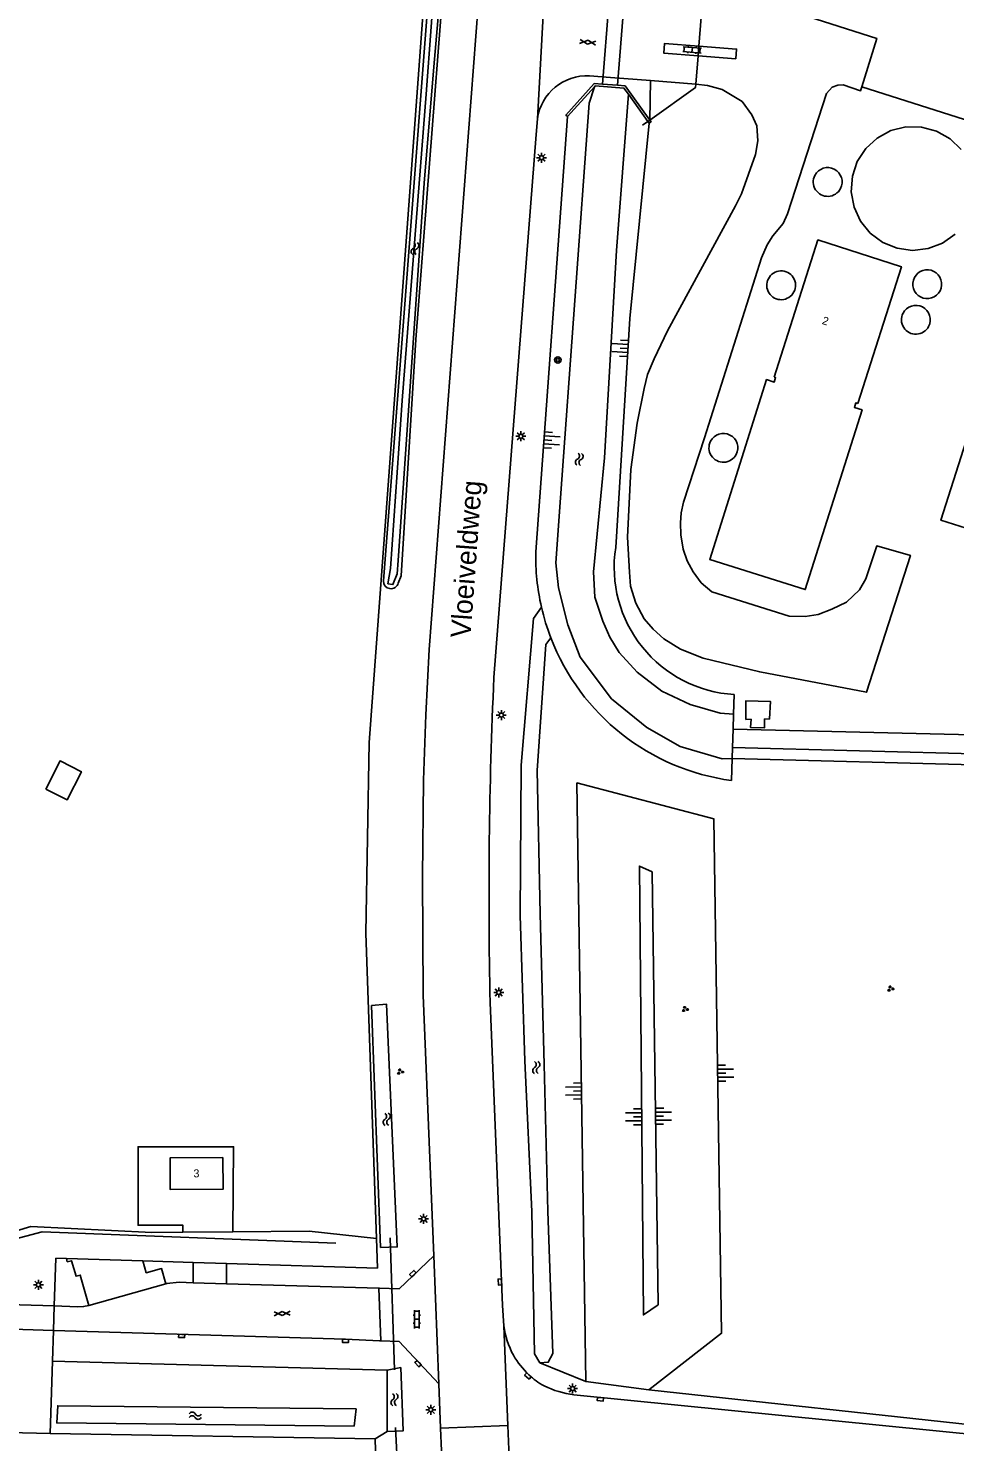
# Model space of a CAD drawing. Extents: x 130998 to 133001, y 398999 to 403002.
# Drawn here: x 132565.4 to 132681.1, y 401151.4 to 401328 of the extents above; entities that cross this region are included whole.
import ezdxf

# ---------------------------------------------------------------- set-up
doc = ezdxf.new("R2010")
doc.units = 0
for name, color, linetype in [('gg-afsc-hekwerk', 7, 'Continuous'), ('gg-afsc-muur', 7, 'Continuous'), ('gg-anno-huisnummerreeks BGT', 7, 'Continuous'), ('gg-anno-openbare ruimte label', 7, 'Continuous'), ('gg-bbg-bijgebouw', 7, 'Continuous'), ('gg-bbg-hoofdgebouw', 7, 'Continuous'), ('gg-bbg-opslagtank', 7, 'Continuous'), ('gg-knt-BGT kruinlijn', 7, 'Continuous'), ('gg-knt-bovenkant onderkant talud', 7, 'Continuous'), ('gg-knt-bronhoudergrens', 7, 'Continuous'), ('gg-knt-verharding', 7, 'Continuous'), ('gg-kntw-bovenkant insteek waterloop', 7, 'Continuous'), ('gg-kntw-greppel-droge sloot', 7, 'Continuous'), ('gg-kntw-midden sloot', 7, 'Continuous'), ('gg-kntw-waterlijn', 7, 'Continuous'), ('gg-kwrk-betonelement', 7, 'Continuous'), ('gg-kwrk-duiker nz buis', 7, 'Continuous'), ('gg-kwrk-duiker nz vlak', 7, 'Continuous'), ('gg-kwrk-uitstroombak niveau min 01', 7, 'Continuous'), ('gt-grn-groengrens', 7, 'Continuous'), ('gt-grn-groengrens NZ', 7, 'Continuous'), ('gt-grn-weggrens', 7, 'Continuous'), ('gt-symb-boom', 7, 'Continuous'), ('gt-symb-gesloten verharding', 7, 'Continuous'), ('gt-symb-groenvak', 7, 'Continuous'), ('gt-symb-klinker verharding', 7, 'Continuous'), ('gt-symb-kolk', 7, 'Continuous'), ('gt-symb-lichtmast', 7, 'Continuous'), ('gt-symb-talud symbool', 7, 'Continuous'), ('gt-symb-watersymbool', 7, 'Continuous'), ('gx-grn-maaiveld', 7, 'Continuous')]:
    doc.layers.add(name, color=color, linetype=linetype)

# ---------------------------------------------------------------- blocks, each defined once
blk = doc.blocks.new('gt0-KL1')
at = {"layer": 'gt-symb-klinker verharding'}
for p, q in [((-1.15, 0.3), (1.15, 0.3)), ((-1, -0.3), (-1, 0.3)), ((-0.5, 0.3), (-0.5, 0.45)), ((0, -0.3), (0, 0.3)), ((0.5, 0.3), (0.5, 0.45)), ((1, -0.3), (1, 0.3)), ((-1.15, -0.3), (1.15, -0.3)), ((-0.5, -0.45), (-0.5, -0.3)), ((0.5, -0.45), (0.5, -0.3))]:
    blk.add_line(p, q, dxfattribs=at)
blk = doc.blocks.new('gt0-TALUD_1')
at = {"layer": 'gt-symb-talud symbool'}
for p, q in [((-1, -1), (-1, 0)), ((-0.5, -2), (-0.5, 0)), ((0, -1), (0, 0)), ((0.5, -2), (0.5, 0)), ((1, -1), (1, 0))]:
    blk.add_line(p, q, dxfattribs=at)
blk = doc.blocks.new('gt0-GRVAK')
at = {"layer": 'gt-symb-groenvak'}
for p, q in [((-0.11, 0.19), (-0.23, 0.24)), ((-0.18, 0.15), (0.09, 0.15)), ((-0.09, 0.21), (-0.16, 0.32)), ((-0.05, 0.21), (-0.05, 0.39)), ((0, 0.21), (0.06, 0.32)), ((0.01, 0.19), (0.13, 0.24)), ((0.26, -0.05), (0.2, 0.06)), ((0.3, -0.05), (0.3, 0.13)), ((0.35, -0.05), (0.41, 0.06)), ((-0.24, -0.23), (-0.36, -0.18)), ((-0.32, -0.26), (-0.05, -0.26)), ((-0.23, -0.21), (-0.29, -0.09)), ((-0.18, -0.2), (-0.18, -0.02)), ((-0.14, -0.21), (-0.07, -0.09)), ((-0.12, -0.23), (0, -0.18)), ((0.24, -0.07), (0.12, -0.02)), ((0.17, -0.11), (0.44, -0.11)), ((0.37, -0.07), (0.49, -0.02))]:
    blk.add_line(p, q, dxfattribs=at)
blk = doc.blocks.new('gt0-LMAST')
at = {"layer": 'gt-symb-lichtmast'}
for p, q in [((-0.18, 0.17), (-0.45, 0.44)), ((-0.01, 0.25), (-0.01, 0.62)), ((0.17, 0.17), (0.44, 0.44)), ((-0.26, 0), (-0.63, 0)), ((-0.18, -0.18), (-0.45, -0.45)), ((-0.01, -0.25), (-0.01, -0.63)), ((0.44, -0.45), (0.17, -0.18)), ((0.24, 0), (0.62, 0))]:
    blk.add_line(p, q, dxfattribs=at)
blk.add_circle((-0.01, 0), 0.25, dxfattribs=at)
blk = doc.blocks.new('gt0-WA')
at = {"layer": 'gt-symb-watersymbool'}
for centre, start, end in [((-0.32, 0.02), 28.0725, 151.9275), ((0.43, 0.42), 208.0725, 331.9275), ((-0.32, -0.43), 28.0725, 151.9275), ((0.43, -0.03), 208.0725, 331.9275)]:
    blk.add_arc(centre, 0.425, start, end, dxfattribs=at)
blk = doc.blocks.new('gt0-BOOM')
at = {"layer": 'gt-symb-boom'}
for radius in [0.4, 0.2]:
    blk.add_circle((0, 0), radius, dxfattribs=at)
blk = doc.blocks.new('gt0-GESVH1')
at = {"layer": 'gt-symb-gesloten verharding'}
for p, q in [((-0.99, -0.26), (0.01, 0.24)), ((0.01, -0.26), (-0.99, 0.24)), ((0.01, 0.24), (1.01, -0.26)), ((1.01, 0.24), (0.01, -0.26))]:
    blk.add_line(p, q, dxfattribs=at)
blk = doc.blocks.new('gt0-KOLK')
at = {"layer": 'gt-symb-kolk'}
blk.add_lwpolyline([(0, 0), (0.37, 0), (0.37, 0.4), (-0.38, 0.4), (-0.38, 0), (0, 0)], dxfattribs=at)

msp = doc.modelspace()

# ---------------------------------------------------------------- linework, layer by layer
at = {"layer": 'gg-afsc-hekwerk'}
for p, q in [((132649.41, 401329.43), (132649.11, 401325.81)), ((132649.11, 401325.81), (132649.02, 401324.61)), ((132649.02, 401324.61), (132648.73, 401321.07)), ((132642.76, 401316.41), (132642.1, 401315.94)), ((132643, 401316.58), (132642.76, 401316.41)), ((132653.29, 401236.79), (132704.03, 401235.5)), ((132568.79, 401174.36), (132568.6, 401168.41)), ((132568.79, 401174.36), (132570.14, 401174.32)), ((132570.14, 401174.32), (132579.68, 401174.03)), ((132579.68, 401174.03), (132585.95, 401173.84)), ((132590.12, 401173.72), (132585.95, 401173.84)), ((132568.6, 401168.41), (132568.5, 401165.35)), ((132568.5, 401165.35), (132568.38, 401161.49)), ((132568.38, 401161.49), (132568.1, 401152.49)), ((132568.1, 401152.49), (132608.7, 401151.8)), ((132608.7, 401151.8), (132609.31, 401130.11))]:
    msp.add_line(p, q, dxfattribs=at)
for points in [[(132624.29, 401460.53), (132607.95, 401238.8), (132607.51, 401214.97), (132608.85, 401176.85)], [(132648.73, 401321.07), (132648.69, 401320.63), (132643, 401316.58)], [(132648.73, 401321.07), (132648.69, 401320.63), (132643, 401316.58)], [(132608.85, 401176.85), (132608.98, 401173.14), (132590.12, 401173.72)], [(132568.1, 401152.49), (132204.68, 401161.24), (132195.12, 401163.52)], [(132568.1, 401152.49), (132204.68, 401161.24), (132195.12, 401163.52)]]:
    msp.add_lwpolyline(points, dxfattribs=at)
at = {"layer": 'gg-afsc-muur'}
for p, q in [((132636.07, 401320.72), (132632.7, 401317.02)), ((132637.09, 401321.06), (132638.94, 401320.93)), ((132642.76, 401316.41), (132640.32, 401319.81)), ((132642.92, 401316.19), (132642.76, 401316.41))]:
    msp.add_line(p, q, dxfattribs=at)
for points in [[(132632.7, 401317.02), (132632.49, 401317.2), (132636.06, 401321.13), (132637.09, 401321.06)], [(132640.32, 401319.81), (132639.77, 401320.57), (132636.18, 401320.84), (132636.07, 401320.72)], [(132638.94, 401320.93), (132639.91, 401320.86), (132643, 401316.58)], [(132643, 401316.58), (132643.16, 401316.36), (132642.92, 401316.19)]]:
    msp.add_lwpolyline(points, dxfattribs=at)
at = {"layer": 'gg-bbg-bijgebouw'}
for points in [[(132681.13, 401302.33), (132679.55, 401301.21), (132677.74, 401300.51), (132675.81, 401300.28), (132673.89, 401300.55), (132672.09, 401301.28), (132670.53, 401302.43), (132669.31, 401303.94), (132668.5, 401305.7), (132668.15, 401307.61), (132668.29, 401309.55), (132668.91, 401311.39), (132669.96, 401313.02), (132671.39, 401314.33), (132673.1, 401315.25), (132674.99, 401315.71), (132676.93, 401315.7), (132678.8, 401315.2), (132680.49, 401314.24), (132681.89, 401312.9)], [(132727.23, 401259.51), (132708.44, 401265.34), (132711.29, 401274.55), (132708.29, 401275.58), (132703.06, 401259.07), (132679.36, 401266.58), (132685.61, 401286.29), (132709.31, 401278.79), (132709.14, 401278.26), (132712.25, 401277.23), (132715.02, 401286.11), (132733.9, 401280.14), (132727.23, 401259.51)]]:
    msp.add_lwpolyline(points, dxfattribs=at)
at = {"layer": 'gg-bbg-hoofdgebouw'}
for points in [[(132668.97, 401281.15), (132674.41, 401298.25), (132663.99, 401301.6), (132658.52, 401284.45)], [(132658.52, 401284.45), (132658.71, 401284.39), (132658.53, 401283.84), (132657.58, 401284.14), (132650.48, 401261.69), (132662.4, 401257.92), (132669.5, 401280.36), (132668.54, 401280.67), (132668.72, 401281.23), (132668.97, 401281.15)], [(132589.68, 401186.95), (132589.69, 401182.99), (132583.11, 401182.95), (132583.09, 401186.92), (132589.68, 401186.95)]]:
    msp.add_lwpolyline(points, dxfattribs=at)
at = {"layer": 'gg-bbg-opslagtank'}
for centre, start, end in [((132665.21, 401308.84), 152.6789, 332.7494), ((132665.21, 401308.84), 332.7347, 152.6936), ((132659.4, 401295.93), 332.7081, 152.7202), ((132677.64, 401296.07), 152.7357, 332.6926), ((132677.64, 401296.07), 332.721, 152.7073), ((132659.4, 401295.93), 152.6935, 332.7348), ((132676.22, 401291.62), 332.721, 152.7073), ((132676.22, 401291.62), 152.6927, 332.7356), ((132652.18, 401275.62), 332.7347, 152.6936), ((132652.18, 401275.62), 152.6789, 332.7494)]:
    msp.add_arc(centre, 1.8, start, end, dxfattribs=at)
at = {"layer": 'gg-knt-BGT kruinlijn'}
msp.add_lwpolyline([(132643.29, 401222.63), (132641.7, 401223.36), (132642.2, 401167.28), (132644.05, 401168.55), (132643.29, 401222.63)], dxfattribs=at)
at = {"layer": 'gg-knt-bovenkant onderkant talud'}
msp.add_line((132635, 401158.95), (132642.88, 401157.93), dxfattribs=at)
msp.add_lwpolyline([(132642.88, 401157.93), (132651.95, 401164.99), (132650.99, 401229.26), (132633.88, 401233.76), (132635, 401158.95)], dxfattribs=at)
at = {"layer": 'gg-knt-bronhoudergrens'}
msp.add_line((132590.9, 401177.67), (132584.68, 401177.62), dxfattribs=at)
for points in [[(132584.68, 401177.62), (132584.68, 401178.49), (132579.08, 401178.49), (132579.08, 401188.29), (132591, 401188.29), (132590.9, 401177.67)], [(132608.85, 401176.85), (132600.44, 401177.74), (132590.9, 401177.67)]]:
    msp.add_lwpolyline(points, dxfattribs=at)
at = {"layer": 'gg-knt-verharding'}
for p, q in [((132635.46, 401322.11), (132638.08, 401321.91)), ((132638.08, 401321.91), (132643.07, 401321.52)), ((132643.07, 401321.52), (132648.73, 401321.07)), ((132628.81, 401314.78), (132628.95, 401316.73)), ((132623.52, 401246.93), (132628.81, 401314.78)), ((132614.68, 401207.22), (132616, 401174.65)), ((132624.59, 401168.45), (132623.06, 401206.32)), ((132585.95, 401171.31), (132585.95, 401173.84)), ((132590.11, 401171.18), (132590.12, 401173.72)), ((132616, 401174.65), (132616.64, 401158.69)), ((132572.95, 401168.48), (132582.56, 401171.17)), ((132585.95, 401171.31), (132590.11, 401171.18)), ((132590.11, 401171.18), (132609.13, 401170.61)), ((132609.13, 401170.61), (132609.42, 401164.05)), ((132609.13, 401170.61), (132609.24, 401170.61)), ((132624.75, 401165.93), (132624.59, 401168.45)), ((132609.24, 401164.06), (132609.42, 401164.05)), ((132616.64, 401158.69), (132616.86, 401153.14)), ((132777.97, 401142.94), (132633.51, 401157.3)), ((132616.86, 401153.14), (132617.73, 401131.74))]:
    msp.add_line(p, q, dxfattribs=at)
for points in [[(132621.57, 401330.89), (132615.45, 401250.42), (132615.04, 401242.25), (132614.74, 401234.08), (132614.6, 401222.02), (132614.68, 401207.22)], [(132649.02, 401324.61), (132644.73, 401324.95), (132644.84, 401326.15), (132649.11, 401325.81)], [(132649.11, 401325.81), (132653.83, 401325.44), (132653.73, 401324.24), (132649.02, 401324.61)], [(132572.95, 401168.48), (132571.86, 401172.27), (132571.33, 401172.12), (132570.78, 401174.06), (132570.24, 401173.93), (132570.14, 401174.32)], [(132582.56, 401171.17), (132582.01, 401173.08), (132580.1, 401172.55), (132579.68, 401174.03)], [(132609.24, 401170.61), (132611.67, 401170.53), (132616, 401174.65)], [(132582.56, 401171.17), (132582.69, 401171.2), (132584.21, 401171.36), (132585.95, 401171.31)], [(132568.6, 401168.41), (132571.5, 401168.31), (132572.27, 401168.32), (132572.95, 401168.48)], [(132568.5, 401165.35), (132604.99, 401164.24), (132609.24, 401164.06)], [(132609.42, 401164.05), (132611.7, 401163.95), (132616.64, 401158.69)]]:
    msp.add_lwpolyline(points, dxfattribs=at)
for centre, radius, start, end in [((132635.17, 401315.84), 6.28, 87.3567, 171.8445), ((133229.55, 401219.73), 606.64, 177.42983, 181.2667), ((132635.65, 401167.48), 11.01, 188.1137, 208.3055), ((132634.68, 401167.19), 10.02, 209.4473, 227.35), ((132632.63, 401164.33), 6.54, 223.6241, 244.3605), ((132635.09, 401169.04), 11.85, 243.4875, 262.3742)]:
    msp.add_arc(centre, radius, start, end, dxfattribs=at)
at = {"layer": 'gg-kntw-bovenkant insteek waterloop'}
for p, q in [((132632.7, 401317.02), (132628.76, 401262.63)), ((132653.53, 401244.8), (132653.46, 401242.34)), ((132653.46, 401242.34), (132653.4, 401240.48)), ((132653.4, 401240.48), (132653.33, 401238.2)), ((132653.21, 401234.06), (132653.29, 401236.79)), ((132653.33, 401238.2), (132653.29, 401236.79))]:
    msp.add_line(p, q, dxfattribs=at)
for points in [[(132625.54, 401475.85), (132624.51, 401451.91), (132618.79, 401377.21), (132612.06, 401289.26), (132609.72, 401258.99)], [(132627.55, 401475.84), (132626.46, 401451.75), (132620.6, 401377.16), (132613.78, 401289.17), (132611.93, 401259.64), (132611.57, 401258.72)], [(132642.92, 401316.19), (132640.5, 401291.8), (132638.74, 401263.17)]]:
    msp.add_lwpolyline(points, dxfattribs=at)
for centre, radius, start, end in [((132656.98, 401262.01), 28.23, 178.7371, 192.868), ((132654.49, 401260.72), 15.95, 171.1405, 266.5342), ((132610.66, 401258.96), 0.941, 178.1576, 345.0535), ((132656.94, 401262), 28.19, 201.0427, 262.3918)]:
    msp.add_arc(centre, radius, start, end, dxfattribs=at)
at = {"layer": 'gg-kntw-greppel-droge sloot'}
for p, q in [((132610.18, 401152.73), (132610.21, 401160.37)), ((132610.21, 401160.37), (132611.91, 401160.7))]:
    msp.add_line(p, q, dxfattribs=at)
for points in [[(132629.26, 401161.32), (132628.6, 401162.42), (132628.25, 401180.2), (132627.4, 401199.02), (132626.81, 401217.18), (132626.93, 401235.98), (132628.45, 401254.32), (132629.46, 401255.72)], [(132630.63, 401251.88), (132629.99, 401251.06), (132628.93, 401235.32), (132629.3, 401217.4), (132629.82, 401198.56), (132630.25, 401180.25), (132630.89, 401162.45), (132630.3, 401161.37), (132629.26, 401161.32)], [(132608.25, 401205.95), (132610.09, 401206.12), (132611.46, 401175.78), (132609.36, 401175.73), (132608.25, 401205.95)], [(132611.91, 401160.7), (132612.19, 401152.82), (132610.18, 401152.73)], [(132606.3, 401155.55), (132606.05, 401153.39), (132568.92, 401153.79), (132569.04, 401155.94), (132606.3, 401155.55)]]:
    msp.add_lwpolyline(points, dxfattribs=at)
msp.add_arc((132656.95, 401262.01), 28.2, 192.8905, 201.0547, dxfattribs=at)
at = {"layer": 'gg-kntw-midden sloot'}
msp.add_lwpolyline([(132503.43, 401174.96), (132547.14, 401172.38), (132567.11, 401177.67), (132603.77, 401176.26)], dxfattribs=at)
at = {"layer": 'gg-kntw-waterlijn'}
for points in [[(132617.29, 401338.09), (132616.03, 401323.23), (132614.8, 401308.69), (132611.55, 401261.54), (132611.44, 401259.87), (132610.91, 401258.53), (132610.28, 401258.64), (132610.6, 401260.53), (132612.08, 401281.54), (132615.06, 401319.82), (132618.17, 401361.93)], [(132636.07, 401320.72), (132635.4, 401318.68), (132631.85, 401269.39), (132631.27, 401261.27), (132631.58, 401258.14), (132632.74, 401253.5), (132634.3, 401249.48), (132638.22, 401244.25), (132642.63, 401240.69), (132646.78, 401238.32), (132652.04, 401236.76), (132653.29, 401236.79)], [(132640.32, 401319.81), (132638.85, 401300.26), (132637.35, 401274.38), (132635.95, 401260.15), (132636.12, 401256.98), (132637.14, 401253.98), (132638.01, 401251.95), (132639.15, 401250.06), (132641.41, 401247.6), (132644.51, 401245.23), (132648.03, 401243.54), (132651.8, 401242.49), (132653.46, 401242.34)]]:
    msp.add_lwpolyline(points, dxfattribs=at)
at = {"layer": 'gg-kwrk-betonelement'}
msp.add_lwpolyline([(132567.58, 401232.99), (132569.35, 401236.5), (132572, 401235.16), (132570.23, 401231.65), (132567.58, 401232.99)], dxfattribs=at)
at = {"layer": 'gg-kwrk-duiker nz buis'}
for p, q in [((132611.09, 401160.42), (132610.57, 401176.91)), ((132611.23, 401153.22), (132612.71, 401124.76))]:
    msp.add_line(p, q, dxfattribs=at)
at = {"layer": 'gg-kwrk-duiker nz vlak'}
for p, q in [((132637.09, 401321.06), (132637.86, 401331.04)), ((132638.94, 401320.93), (132639.74, 401330.9)), ((132653.4, 401240.48), (132728.8, 401238.67)), ((132653.33, 401238.2), (132728.74, 401236.14))]:
    msp.add_line(p, q, dxfattribs=at)
at = {"layer": 'gg-kwrk-uitstroombak niveau min 01'}
msp.add_lwpolyline([(132655.64, 401241.71), (132655, 401241.7), (132655, 401244.02), (132658.06, 401243.95), (132657.96, 401241.75), (132657.31, 401241.74), (132657.33, 401240.64), (132655.55, 401240.7), (132655.64, 401241.71)], dxfattribs=at)
at = {"layer": 'gt-grn-groengrens'}
for p, q in [((132643.07, 401321.52), (132643, 401316.58)), ((132629.26, 401161.32), (132635, 401158.95)), ((132642.88, 401157.93), (132699.53, 401151.75))]:
    msp.add_line(p, q, dxfattribs=at)
at = {"layer": 'gt-grn-groengrens NZ'}
for p, q in [((132610.21, 401160.37), (132568.38, 401161.49)), ((132610.18, 401152.73), (132608.7, 401151.8))]:
    msp.add_line(p, q, dxfattribs=at)
at = {"layer": 'gt-grn-weggrens'}
for p, q in [((132630.15, 401337.98), (132628.95, 401316.73)), ((132624.75, 401165.93), (132625.26, 401153.48)), ((132616.86, 401153.14), (132625.26, 401153.48)), ((132625.26, 401153.48), (132625.76, 401141.03))]:
    msp.add_line(p, q, dxfattribs=at)
at = {"layer": 'gx-grn-maaiveld'}
for p, q in [((132689.33, 401314.4), (132669.46, 401320.74)), ((132568.6, 401168.41), (132525.76, 401169.78))]:
    msp.add_line(p, q, dxfattribs=at)
for points in [[(132658.02, 401331.01), (132671.33, 401326.77), (132669.46, 401320.74)], [(132669.46, 401320.74), (132669.31, 401320.24), (132667.14, 401320.96), (132666.46, 401320.92), (132665.75, 401320.68), (132665.08, 401319.89), (132660.19, 401304.87), (132659.63, 401303.65), (132658.36, 401302.12), (132657.66, 401300.97), (132656.93, 401299.35), (132649.81, 401276.86), (132647.21, 401268.83), (132646.91, 401267.52), (132646.84, 401266.25), (132646.86, 401264.76), (132647.15, 401262.96), (132647.67, 401261.49), (132648.4, 401260.14), (132649.41, 401258.76), (132650.74, 401257.65), (132660.39, 401254.58), (132662.38, 401254.55), (132664, 401254.8), (132665.74, 401255.45), (132667.54, 401256.35), (132669.19, 401257.88), (132669.99, 401259.25), (132671.33, 401263.36), (132675.55, 401262.19), (132670.04, 401245.09), (132656.73, 401247.62), (132649.64, 401249.35), (132646.83, 401250.46), (132644.73, 401251.76), (132643.41, 401252.96), (132642.29, 401254.26), (132641.25, 401256.22), (132640.6, 401258.33), (132640.46, 401260.08), (132640.2, 401264.45), (132640.63, 401272.9), (132641.43, 401278.7), (132642.29, 401283.02), (132642.7, 401284.77), (132643.53, 401286.73), (132645.22, 401290.25), (132653.7, 401305.87), (132654.44, 401307.37), (132656.19, 401312.27), (132656.49, 401313.97), (132656.34, 401315.85), (132655.72, 401317.24), (132654.52, 401318.9), (132652.03, 401320.4), (132650.2, 401320.89), (132648.73, 401321.07)], [(132563.89, 401177.81), (132565.68, 401178.35), (132580.81, 401177.6), (132584.68, 401177.62)], [(132526.74, 401163.24), (132548.2, 401162.56), (132548.68, 401162.58), (132549.15, 401162.67), (132559.23, 401165.43), (132560.01, 401165.57), (132560.8, 401165.61), (132568.5, 401165.35)]]:
    msp.add_lwpolyline(points, dxfattribs=at)

# ---------------------------------------------------------------- block references
at = {"layer": 'gt-symb-boom'}
msp.add_blockref('gt0-BOOM', (132631.51, 401286.6), dxfattribs=at)
at = {"layer": 'gt-symb-gesloten verharding'}
for p, rotation in [((132635.24, 401326.3), -6.890548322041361), ((132597.07, 401167.47), 2.2929004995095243)]:
    msp.add_blockref('gt0-GESVH1', p, dxfattribs=dict(at, rotation=rotation))
at = {"layer": 'gt-symb-groenvak'}
for p in [(132673.05, 401208.06), (132647.39, 401205.49), (132611.81, 401197.67)]:
    msp.add_blockref('gt0-GRVAK', p, dxfattribs=at)
at = {"layer": 'gt-symb-klinker verharding'}
for p, rotation in [((132648.28, 401325.34), -4.820766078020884), ((132613.89, 401166.74), 90.11459140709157)]:
    msp.add_blockref('gt0-KL1', p, dxfattribs=dict(at, rotation=rotation))
at = {"layer": 'gt-symb-kolk'}
for p, rotation in [((132613.55, 401172.3), 43.78457175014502), ((132624.47, 401171.43), 93.61207498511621), ((132584.53, 401164.86), 178.22439947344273), ((132604.98, 401164.24), 178.28164199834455), ((132614.18, 401161.34), 133.54158234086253), ((132627.9, 401159.82), 137.31004222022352), ((132636.83, 401156.95), 174.48902304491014)]:
    msp.add_blockref('gt0-KOLK', p, dxfattribs=dict(at, rotation=rotation))
at = {"layer": 'gt-symb-lichtmast', "rotation": -90.00000000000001}
for p in [(132629.47, 401311.86), (132626.89, 401277.06), (132624.45, 401242.23), (132624.13, 401207.57)]:
    msp.add_blockref('gt0-LMAST', p, dxfattribs=at)
at = {"layer": 'gt-symb-lichtmast'}
for p in [(132614.75, 401179.29), (132566.64, 401171.05), (132633.36, 401158.09), (132615.65, 401155.44)]:
    msp.add_blockref('gt0-LMAST', p, dxfattribs=at)
at = {"layer": 'gt-symb-talud symbool'}
for p, xscale, yscale, rotation in [((132640.27, 401288.02), 0.9998624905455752, 0.9998624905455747, -93.49769526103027), ((132629.77, 401276.63), 0.9995964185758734, 0.9995964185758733, 85.86946137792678), ((132651.47, 401197.48), 1.000112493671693, 1.0001124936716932, 90.85937224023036), ((132634.46, 401195.27), 1.000112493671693, 1.0001124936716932, -89.14062775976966), ((132641.96, 401192.02), 1.000012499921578, 1.0000124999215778, -90.2864765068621), ((132643.72, 401192.11), 1.000012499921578, 1.0000124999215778, 89.71352349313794)]:
    msp.add_blockref('gt0-TALUD_1', p, dxfattribs=dict(at, xscale=xscale, yscale=yscale, rotation=rotation))
at = {"layer": 'gt-symb-watersymbool'}
for p, rotation in [((132613.66, 401300.47), 85.24111432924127), ((132634.17, 401274.13), 84.66555996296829), ((132628.82, 401198.25), -88.62516521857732), ((132610.13, 401191.67), 91.71835800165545), ((132611.1, 401156.76), -87.99346106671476), ((132586.16, 401154.69), -0.6302281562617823)]:
    msp.add_blockref('gt0-WA', p, dxfattribs=dict(at, rotation=rotation))

# ---------------------------------------------------------------- texts
at = {"layer": 'gg-anno-huisnummerreeks BGT'}
for s, rotation, p in [('2', 342.3, (132664.43, 401291.12)), ('3', 0.4, (132586, 401184.47))]:
    msp.add_text(s, height=1, rotation=rotation, dxfattribs=at).set_placement(p)
at = {"layer": 'gg-anno-openbare ruimte label'}
msp.add_text('Vloeiveldweg', height=2.5, rotation=85.8, dxfattribs=at).set_placement((132620.59, 401251.81))

doc.saveas('drawing.dxf')
